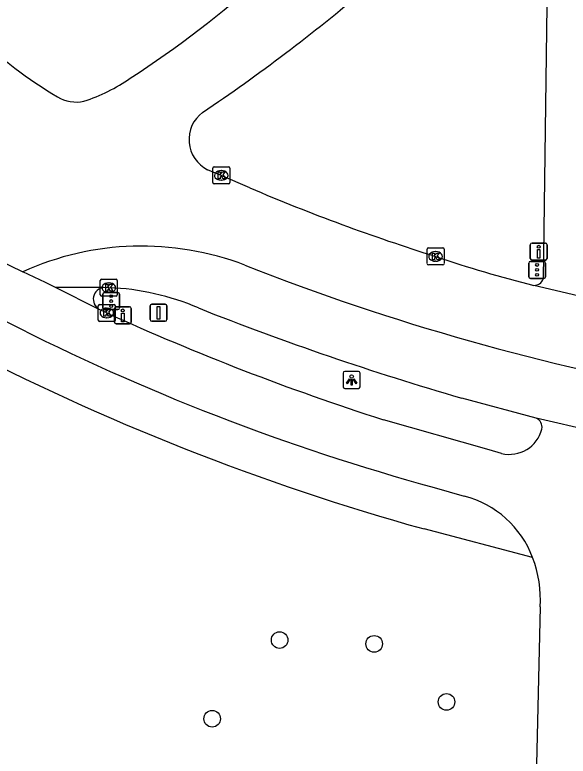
# Model space of a CAD drawing. Extents: x 160557 to 161245, y 385330 to 386505.
# Drawn here: x 160607.97 to 160640.53, y 386436.92 to 386480.5 of the extents above; entities that cross this region are included whole.
import ezdxf

# ---------------------------------------------------------------- set-up
doc = ezdxf.new("R2010")
doc.units = 0
for name, color, linetype in [('IMGEO_Boom', 7, 'Continuous'), ('IMGEO_Drukknoppaal', 7, 'Continuous'), ('IMGEO_Fietspad_gesloten', 7, 'Continuous'), ('IMGEO_Kolk', 7, 'Continuous'), ('IMGEO_Lichtpunt', 7, 'Continuous'), ('IMGEO_OVBaan_gesloten', 7, 'Continuous'), ('IMGEO_Rijbaan_lokaal_gesloten', 7, 'Continuous'), ('IMGEO_Rijbaan_regionaal_gesloten', 7, 'Continuous'), ('IMGEO_Verkeersbordpaal', 7, 'Continuous'), ('IMGEO_Verkeersregelinstallatiepaal', 7, 'Continuous'), ('IMGEO_Voetpad_open', 7, 'Continuous')]:
    doc.layers.add(name, color=color, linetype=linetype)

msp = doc.modelspace()

# ---------------------------------------------------------------- linework, layer by layer
at = {"layer": 'IMGEO_Boom'}
for centre in [(160623.554, 386443.743), (160629.115, 386443.519), (160633.371, 386440.106), (160619.583, 386439.117)]:
    msp.add_circle(centre, 0.489, dxfattribs=at)
at = {"layer": 'IMGEO_Drukknoppaal'}
for p, q in [((160638.302, 386466.18), (160638.302, 386466.98)), ((160638.302, 386466.98), (160638.302, 386466.18)), ((160638.402, 386467.08), (160639.192, 386467.08)), ((160639.192, 386467.08), (160638.402, 386467.08)), ((160639.292, 386466.98), (160639.292, 386466.18)), ((160639.292, 386466.18), (160639.292, 386466.98)), ((160639.192, 386466.08), (160638.402, 386466.08)), ((160638.402, 386466.08), (160639.192, 386466.08)), ((160613.928, 386463.337), (160614.718, 386463.337)), ((160614.718, 386463.337), (160613.928, 386463.337)), ((160613.828, 386462.437), (160613.828, 386463.237)), ((160613.828, 386463.237), (160613.828, 386462.437)), ((160614.818, 386463.237), (160614.818, 386462.437)), ((160614.818, 386462.437), (160614.818, 386463.237)), ((160614.718, 386462.337), (160613.928, 386462.337)), ((160613.928, 386462.337), (160614.718, 386462.337))]:
    msp.add_line(p, q, dxfattribs=at)
for points in [[(160638.872, 386466.705), (160638.872, 386466.205), (160638.722, 386466.205), (160638.722, 386466.705), (160638.872, 386466.705)], [(160614.398, 386462.962), (160614.398, 386462.462), (160614.248, 386462.462), (160614.248, 386462.962), (160614.398, 386462.962)]]:
    msp.add_lwpolyline(points, dxfattribs=at)
for centre in [(160638.797, 386466.87), (160614.323, 386463.127)]:
    msp.add_circle(centre, 0.085, dxfattribs=at)
for centre, start, end in [((160638.402, 386466.98), 90, 180), ((160638.402, 386466.98), 90, 180), ((160639.192, 386466.98), 0, 90), ((160639.192, 386466.98), 360, 90), ((160638.402, 386466.18), 180, 270), ((160638.402, 386466.18), 180, 270), ((160639.192, 386466.18), 270, 0), ((160639.192, 386466.18), 270, 0), ((160613.928, 386463.237), 90, 180), ((160613.928, 386463.237), 90, 180), ((160614.718, 386463.237), 0, 90), ((160614.718, 386463.237), 360, 90), ((160613.928, 386462.437), 180, 270), ((160613.928, 386462.437), 180, 270), ((160614.718, 386462.437), 270, 0), ((160614.718, 386462.437), 270, 0)]:
    msp.add_arc(centre, 0.1, start, end, dxfattribs=at)
at = {"layer": 'IMGEO_Fietspad_gesloten'}
for points in [[(160639.402, 386489.858), (160639.058, 386464.968)], [(160613.386, 386462.976), (160612.944, 386463.186)], [(160636.614, 386454.715), (160635.89, 386454.935), (160629.658, 386456.692)], [(160632.655, 386452.712), (160634.419, 386452.207)], [(160638.882, 386445.688), (160638.655, 386435.592)]]:
    msp.add_lwpolyline(points, dxfattribs=at)
for centre, radius, start, end in [((160638.511, 386465.177), 0.586, 270.5184, 339.1244), ((160675.89, 386600.616), 151.167, 245.57666, 252.19173), ((160667.477, 386580.005), 131.97, 242.96641, 254.7006), ((160638.406, 386456.259), 0.59, 349.4278, 65.8774), ((160637.075, 386456.631), 1.97, 256.4755, 345.9056), ((160632.919, 386446.488), 5.913, 20.9531, 75.3059), ((160631.851, 386446.114), 7.044, 356.5299, 20.6816)]:
    msp.add_arc(centre, radius, start, end, dxfattribs=at)
at = {"layer": 'IMGEO_Kolk'}
for p, q in [((160619.693, 386471.563), (160620.545, 386471.563)), ((160619.618, 386470.637), (160619.618, 386471.489)), ((160620.106, 386471.343), (160620.131, 386471.343)), ((160620.619, 386471.489), (160620.619, 386470.637)), ((160620.129, 386470.783), (160620.104, 386470.783)), ((160620.545, 386470.563), (160619.693, 386470.563)), ((160632.303, 386466.798), (160633.155, 386466.798)), ((160632.228, 386465.872), (160632.228, 386466.724)), ((160632.716, 386466.578), (160632.741, 386466.578)), ((160633.229, 386466.724), (160633.229, 386465.872)), ((160632.739, 386466.018), (160632.714, 386466.018)), ((160633.155, 386465.798), (160632.303, 386465.798)), ((160613.002, 386464.031), (160613.002, 386464.883)), ((160613.077, 386464.957), (160613.929, 386464.957)), ((160613.49, 386464.737), (160613.515, 386464.737)), ((160614.003, 386464.883), (160614.003, 386464.031)), ((160613.513, 386464.177), (160613.488, 386464.177)), ((160613.929, 386463.957), (160613.077, 386463.957)), ((160612.885, 386462.55), (160612.885, 386463.402)), ((160612.96, 386463.476), (160613.812, 386463.476)), ((160613.373, 386463.256), (160613.398, 386463.256)), ((160613.886, 386463.402), (160613.886, 386462.55)), ((160613.812, 386462.476), (160612.96, 386462.476)), ((160613.396, 386462.696), (160613.371, 386462.696))]:
    msp.add_line(p, q, dxfattribs=at)
for points in [[(160619.693, 386471.563), (160620.545, 386471.563)], [(160619.618, 386470.637), (160619.618, 386471.489)], [(160619.939, 386471.263), (160620.062, 386471.263), (160620.062, 386471.112), (160620.192, 386471.263), (160620.356, 386471.263), (160620.21, 386471.112), (160620.363, 386470.863), (160620.211, 386470.863), (160620.126, 386471.027), (160620.062, 386470.96), (160620.062, 386470.863), (160619.939, 386470.863), (160619.939, 386471.263)], [(160620.619, 386471.489), (160620.619, 386470.637)], [(160620.545, 386470.563), (160619.693, 386470.563)], [(160632.303, 386466.798), (160633.155, 386466.798)], [(160632.228, 386465.872), (160632.228, 386466.724)], [(160632.549, 386466.498), (160632.672, 386466.498), (160632.672, 386466.347), (160632.802, 386466.498), (160632.966, 386466.498), (160632.82, 386466.347), (160632.973, 386466.098), (160632.821, 386466.098), (160632.736, 386466.262), (160632.672, 386466.195), (160632.672, 386466.098), (160632.549, 386466.098), (160632.549, 386466.498)], [(160633.229, 386466.724), (160633.229, 386465.872)], [(160633.155, 386465.798), (160632.303, 386465.798)], [(160613.002, 386464.031), (160613.002, 386464.883)], [(160613.077, 386464.957), (160613.929, 386464.957)], [(160613.323, 386464.657), (160613.446, 386464.657), (160613.446, 386464.506), (160613.576, 386464.657), (160613.74, 386464.657), (160613.594, 386464.506), (160613.747, 386464.257), (160613.595, 386464.257), (160613.51, 386464.421), (160613.446, 386464.354), (160613.446, 386464.257), (160613.323, 386464.257), (160613.323, 386464.657)], [(160614.003, 386464.883), (160614.003, 386464.031)], [(160613.929, 386463.957), (160613.077, 386463.957)], [(160612.885, 386462.55), (160612.885, 386463.402)], [(160612.96, 386463.476), (160613.812, 386463.476)], [(160613.886, 386463.402), (160613.886, 386462.55)], [(160613.206, 386463.176), (160613.329, 386463.176), (160613.329, 386463.025), (160613.459, 386463.176), (160613.623, 386463.176), (160613.477, 386463.025), (160613.63, 386462.776), (160613.478, 386462.776), (160613.393, 386462.94), (160613.329, 386462.873), (160613.329, 386462.776), (160613.206, 386462.776), (160613.206, 386463.176)], [(160613.812, 386462.476), (160612.96, 386462.476)]]:
    msp.add_lwpolyline(points, dxfattribs=at)
for centre, start, end in [((160619.695, 386471.487), 91.552, 178.448), ((160619.695, 386471.487), 91.552, 178.448), ((160620.543, 386471.487), 1.552, 88.448), ((160620.543, 386471.487), 1.552, 88.448), ((160619.695, 386470.639), 181.552, 268.448), ((160619.695, 386470.639), 181.552, 268.448), ((160620.543, 386470.639), 271.552, 358.448), ((160620.543, 386470.639), 271.552, 358.448), ((160632.305, 386466.722), 91.552, 178.448), ((160632.305, 386466.722), 91.552, 178.448), ((160633.153, 386466.722), 1.552, 88.448), ((160633.153, 386466.722), 1.552, 88.448), ((160632.305, 386465.874), 181.552, 268.448), ((160632.305, 386465.874), 181.552, 268.448), ((160633.153, 386465.874), 271.552, 358.448), ((160633.153, 386465.874), 271.552, 358.448), ((160613.079, 386464.881), 91.552, 178.448), ((160613.079, 386464.881), 91.552, 178.448), ((160613.927, 386464.881), 1.552, 88.448), ((160613.927, 386464.881), 1.552, 88.448), ((160613.079, 386464.033), 181.552, 268.448), ((160613.079, 386464.033), 181.552, 268.448), ((160613.927, 386464.033), 271.552, 358.448), ((160613.927, 386464.033), 271.552, 358.448), ((160612.962, 386463.4), 91.552, 178.448), ((160612.962, 386463.4), 91.552, 178.448), ((160613.81, 386463.4), 1.552, 88.448), ((160613.81, 386463.4), 1.552, 88.448), ((160612.962, 386462.552), 181.552, 268.448), ((160612.962, 386462.552), 181.552, 268.448), ((160613.81, 386462.552), 271.552, 358.448), ((160613.81, 386462.552), 271.552, 358.448)]:
    msp.add_arc(centre, 0.0765, start, end, dxfattribs=at)
for centre, major_axis, ratio, start_param, end_param in [((160620.105, 386471.063), (-0.387, 0.002), 0.722429, 4.712389, 7.853982), ((160620.13, 386471.063), (-0.39, 0.002), 0.717154, 1.570796, 4.712389), ((160632.715, 386466.298), (-0.387, 0.002), 0.722429, 4.712389, 7.853982), ((160632.74, 386466.298), (-0.39, 0.002), 0.717154, 1.570796, 4.712389), ((160613.489, 386464.457), (-0.387, 0.002), 0.722429, 4.712389, 7.853982), ((160613.514, 386464.457), (-0.39, 0.002), 0.717154, 1.570796, 4.712389), ((160613.372, 386462.976), (-0.387, 0.002), 0.722429, 4.712389, 7.853982), ((160613.397, 386462.976), (-0.39, 0.002), 0.717154, 1.570796, 4.712389)]:
    msp.add_ellipse(centre, major_axis=major_axis, ratio=ratio, start_param=start_param, end_param=end_param, dxfattribs=at)
at = {"layer": 'IMGEO_Lichtpunt'}
for p, q in [((160627.292, 386459.441), (160627.292, 386458.634)), ((160627.292, 386459.441), (160627.292, 386458.634)), ((160628.194, 386459.536), (160627.386, 386459.536)), ((160628.194, 386459.536), (160627.386, 386459.536)), ((160628.288, 386458.634), (160628.288, 386459.441)), ((160628.288, 386458.634), (160628.288, 386459.441)), ((160627.386, 386458.54), (160628.194, 386458.54)), ((160627.386, 386458.54), (160628.194, 386458.54))]:
    msp.add_line(p, q, dxfattribs=at)
for points in [[(160627.666, 386459.105), (160627.705, 386459.077), (160627.517, 386458.815), (160627.479, 386458.842), (160627.666, 386459.105)], [(160627.768, 386459.057), (160627.815, 386459.057), (160627.815, 386458.735), (160627.768, 386458.735), (160627.768, 386459.057)], [(160627.878, 386459.077), (160627.916, 386459.104), (160628.103, 386458.842), (160628.064, 386458.814), (160627.878, 386459.077)]]:
    msp.add_lwpolyline(points, dxfattribs=at)
msp.add_circle((160627.791, 386459.239), 0.0994, dxfattribs=at)
for centre, start, end in [((160627.386, 386459.441), 90, 180), ((160627.386, 386459.441), 90, 180), ((160628.194, 386459.441), 0, 90), ((160628.194, 386459.441), 0, 90), ((160627.386, 386458.634), 180, 270), ((160627.386, 386458.634), 180, 270), ((160628.194, 386458.634), 270, 0), ((160628.194, 386458.634), 270, 360)]:
    msp.add_arc(centre, 0.0946, start, end, dxfattribs=at)
at = {"layer": 'IMGEO_OVBaan_gesloten'}
for points in [[(160610.363, 386464.474), (160609.782, 386464.755), (160608.449, 386465.399)], [(160613.216, 386464.47), (160612.547, 386464.461), (160610.363, 386464.474)], [(160613.503, 386464.457), (160613.216, 386464.47)], [(160638.647, 386456.798), (160634.283, 386457.965)], [(160642.036, 386455.999), (160638.647, 386456.798)]]:
    msp.add_lwpolyline(points, dxfattribs=at)
for centre, radius, start, end in [((160615.442, 386449.928), 16.977, 69.0823, 114.3227), ((160673.004, 386596.762), 140.736, 248.53473, 259.89869), ((160612.946, 386449.716), 14.752, 66.725, 87.8356), ((160681.892, 386622.55), 171.333, 248.38362, 253.86649)]:
    msp.add_arc(centre, radius, start, end, dxfattribs=at)
at = {"layer": 'IMGEO_Rijbaan_lokaal_gesloten'}
msp.add_lwpolyline([(160612.944, 386463.186), (160610.363, 386464.474)], dxfattribs=at)
msp.add_arc((160613.273, 386463.787), 0.685, 94.7552, 241.3236, dxfattribs=at)
at = {"layer": 'IMGEO_Rijbaan_regionaal_gesloten'}
for points in [[(160621.796, 386470.333), (160620.119, 386471.063), (160619.311, 386471.397)], [(160601.492, 386468.76), (160608.449, 386465.399)], [(160642.106, 386463.738), (160638.516, 386464.591)]]:
    msp.add_lwpolyline(points, dxfattribs=at)
for centre, radius, start, end in [((160583.195, 386525.856), 58.358, 302.74753, 312.51065), ((160559.783, 386562.958), 106.241, 303.8909, 310.34158), ((160625.574, 386500.631), 29.168, 226.9353, 238.8282), ((160609.097, 386484.836), 9.854, 287.3754, 305.0964), ((160611.555, 386477.452), 2.078, 238.7571, 283.4972), ((160620.209, 386473.171), 1.988, 126.5884, 243.1471), ((160667.633, 386577.702), 116.744, 246.88168, 252.60353), ((160655.953, 386534.368), 71.923, 251.1615, 255.96939)]:
    msp.add_arc(centre, radius, start, end, dxfattribs=at)
at = {"layer": 'IMGEO_Verkeersbordpaal'}
for p, q in [((160615.928, 386462.586), (160615.928, 386463.386)), ((160615.928, 386463.386), (160615.928, 386462.586)), ((160616.028, 386463.486), (160616.818, 386463.486)), ((160616.818, 386463.486), (160616.028, 386463.486)), ((160616.918, 386463.386), (160616.918, 386462.586)), ((160616.918, 386462.586), (160616.918, 386463.386)), ((160616.818, 386462.486), (160616.028, 386462.486)), ((160616.028, 386462.486), (160616.818, 386462.486))]:
    msp.add_line(p, q, dxfattribs=at)
msp.add_lwpolyline([(160616.348, 386463.361), (160616.498, 386463.361), (160616.498, 386462.611), (160616.348, 386462.611), (160616.348, 386463.361)], dxfattribs=at)
for centre, start, end in [((160616.028, 386463.386), 90, 180), ((160616.028, 386463.386), 90, 180), ((160616.818, 386463.386), 0, 90), ((160616.818, 386463.386), 360, 90), ((160616.028, 386462.586), 180, 270), ((160616.028, 386462.586), 180, 270), ((160616.818, 386462.586), 270, 0), ((160616.818, 386462.586), 270, 0)]:
    msp.add_arc(centre, 0.1, start, end, dxfattribs=at)
at = {"layer": 'IMGEO_Verkeersregelinstallatiepaal'}
for p, q in [((160638.207, 386465.107), (160638.207, 386465.907)), ((160638.207, 386465.907), (160638.207, 386465.107)), ((160638.307, 386466.007), (160639.097, 386466.007)), ((160639.097, 386466.007), (160638.307, 386466.007)), ((160639.197, 386465.907), (160639.197, 386465.107)), ((160639.197, 386465.107), (160639.197, 386465.907)), ((160639.097, 386465.007), (160638.307, 386465.007)), ((160638.307, 386465.007), (160639.097, 386465.007)), ((160613.249, 386464.171), (160614.039, 386464.171)), ((160614.039, 386464.171), (160613.249, 386464.171)), ((160613.149, 386463.271), (160613.149, 386464.071)), ((160613.149, 386464.071), (160613.149, 386463.271)), ((160614.139, 386464.071), (160614.139, 386463.271)), ((160614.139, 386463.271), (160614.139, 386464.071)), ((160614.039, 386463.171), (160613.249, 386463.171)), ((160613.249, 386463.171), (160614.039, 386463.171))]:
    msp.add_line(p, q, dxfattribs=at)
for centre in [(160638.702, 386465.797), (160638.702, 386465.507), (160638.702, 386465.217), (160613.644, 386463.961), (160613.644, 386463.671), (160613.644, 386463.381)]:
    msp.add_circle(centre, 0.085, dxfattribs=at)
for centre, start, end in [((160638.307, 386465.907), 90, 180), ((160638.307, 386465.907), 90, 180), ((160639.097, 386465.907), 0, 90), ((160639.097, 386465.907), 360, 90), ((160638.307, 386465.107), 180, 270), ((160638.307, 386465.107), 180, 270), ((160639.097, 386465.107), 270, 0), ((160639.097, 386465.107), 270, 0), ((160613.249, 386464.071), 90, 180), ((160613.249, 386464.071), 90, 180), ((160614.039, 386464.071), 0, 90), ((160614.039, 386464.071), 360, 90), ((160613.249, 386463.271), 180, 270), ((160613.249, 386463.271), 180, 270), ((160614.039, 386463.271), 270, 0), ((160614.039, 386463.271), 270, 0)]:
    msp.add_arc(centre, 0.1, start, end, dxfattribs=at)
at = {"layer": 'IMGEO_Voetpad_open'}
msp.add_lwpolyline([(160638.441, 386448.602), (160632.05, 386450.273)], dxfattribs=at)
msp.add_arc((160670.346, 386587.724), 142.686, 242.4703, 254.43143, dxfattribs=at)

doc.saveas('drawing.dxf')
